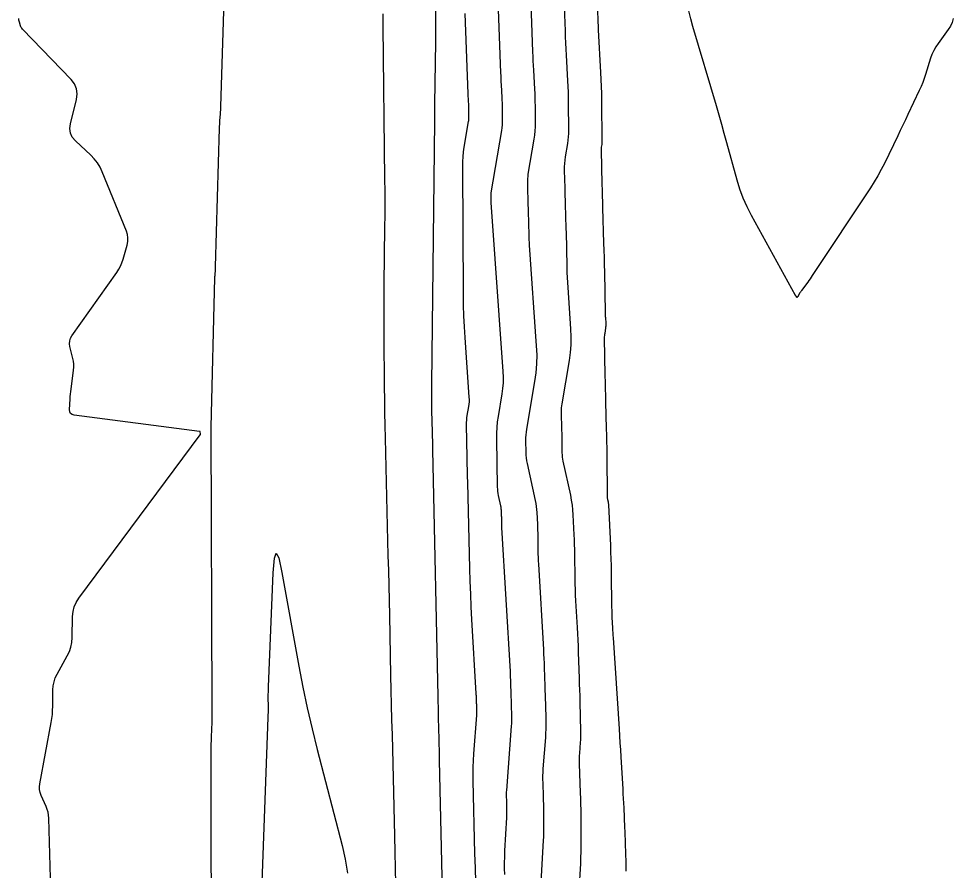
# Model space of a CAD drawing. Extents: x 1768942 to 1774819, y 723037 to 732099.
# Drawn here: x 1770470.4 to 1770547.8, y 730994.7 to 731065.2 of the extents above; entities that cross this region are included whole.
import ezdxf

# ---------------------------------------------------------------- set-up
doc = ezdxf.new("R2010")
doc.units = 0
doc.layers.add('R_Contours', color=7, linetype='Continuous')

msp = doc.modelspace()

# ---------------------------------------------------------------- linework, layer by layer
at = {"layer": 'R_Contours'}
for points in [[(1770509.844, 731074.296), (1770510.341, 731060.735), (1770510.351, 731060.485), (1770510.362, 731060.236), (1770510.374, 731059.986), (1770510.387, 731059.737), (1770510.444, 731058.696), (1770510.455, 731058.469), (1770510.464, 731058.241), (1770510.47, 731058.013), (1770510.474, 731057.785), (1770510.483, 731056.874), (1770510.48, 731056.647), (1770510.467, 731056.42), (1770510.445, 731056.194), (1770510.412, 731055.969), (1770509.536, 731050.802), (1770509.533, 731050.777), (1770509.53, 731050.753), (1770509.529, 731050.728), (1770509.529, 731050.704), (1770509.532, 731050.605), (1770509.533, 731050.556), (1770509.535, 731050.506), (1770509.539, 731050.36), (1770509.54, 731050.33), (1770509.541, 731050.3), (1770509.542, 731050.269), (1770509.542, 731050.239), (1770509.544, 731050.119), (1770509.545, 731050.088), (1770509.546, 731050.058), (1770509.548, 731050.028), (1770509.55, 731049.998), (1770510.542, 731036.013), (1770510.562, 731035.546), (1770510.553, 731035.08), (1770510.516, 731034.616), (1770510.452, 731034.153), (1770510.138, 731032.303), (1770510.071, 731031.839), (1770510.025, 731031.375), (1770510.001, 731030.908), (1770509.998, 731030.44), (1770510.07, 731026.446), (1770510.077, 731026.272), (1770510.093, 731026.1), (1770510.117, 731025.928), (1770510.15, 731025.757), (1770510.338, 731024.899), (1770510.354, 731024.816), (1770510.366, 731024.734), (1770510.376, 731024.651), (1770510.381, 731024.567), (1770510.397, 731024.231), (1770510.401, 731024.147), (1770510.404, 731024.064), (1770510.406, 731023.98), (1770510.408, 731023.896), (1770510.413, 731023.491), (1770510.414, 731023.396), (1770510.417, 731023.301), (1770510.421, 731023.205), (1770510.426, 731023.11), (1770511.124, 731011.176), (1770511.136, 731010.943), (1770511.148, 731010.71), (1770511.158, 731010.477), (1770511.166, 731010.244), (1770511.199, 731009.285), (1770511.206, 731009.065), (1770511.212, 731008.845), (1770511.218, 731008.625), (1770511.224, 731008.405), (1770511.246, 731007.525), (1770511.249, 731007.305), (1770511.246, 731007.085), (1770511.238, 731006.866), (1770511.224, 731006.646), (1770510.823, 731001.328), (1770510.816, 731001.218), (1770510.813, 731001.108), (1770510.812, 731000.998), (1770510.814, 731000.888), (1770510.83, 731000.448), (1770510.833, 731000.338), (1770510.836, 731000.228), (1770510.838, 731000.118), (1770510.839, 731000.008), (1770510.842, 730999.544), (1770510.841, 730999.43), (1770510.84, 730999.316), (1770510.836, 730999.202), (1770510.831, 730999.088), (1770510.68, 730996.349), (1770510.658, 730995.854), (1770510.649, 730995.359), (1770510.651, 730994.865), (1770510.665, 730994.37)], [(1770513.384, 730987.782), (1770513.902, 730997.189), (1770513.916, 730997.491), (1770513.926, 730997.793), (1770513.931, 730998.095), (1770513.932, 730998.398), (1770513.924, 730999.629), (1770513.921, 730999.921), (1770513.916, 731000.213), (1770513.909, 731000.505), (1770513.9, 731000.797), (1770513.859, 731001.965), (1770513.853, 731002.257), (1770513.855, 731002.549), (1770513.865, 731002.841), (1770513.882, 731003.132), (1770514.077, 731005.717), (1770514.099, 731006.07), (1770514.113, 731006.423), (1770514.117, 731006.777), (1770514.113, 731007.13), (1770514.078, 731008.546), (1770514.069, 731008.899), (1770514.059, 731009.253), (1770514.048, 731009.607), (1770514.037, 731009.96), (1770513.985, 731011.502), (1770513.971, 731011.877), (1770513.955, 731012.251), (1770513.937, 731012.626), (1770513.916, 731013), (1770513.503, 731020.071), (1770513.488, 731020.351), (1770513.477, 731020.631), (1770513.468, 731020.912), (1770513.463, 731021.192), (1770513.448, 731022.382), (1770513.444, 731022.629), (1770513.437, 731022.876), (1770513.429, 731023.123), (1770513.418, 731023.37), (1770513.371, 731024.357), (1770513.354, 731024.603), (1770513.327, 731024.847), (1770513.29, 731025.091), (1770513.242, 731025.333), (1770512.574, 731028.394), (1770512.529, 731028.627), (1770512.496, 731028.862), (1770512.474, 731029.099), (1770512.464, 731029.337), (1770512.447, 731030.29), (1770512.448, 731030.528), (1770512.46, 731030.766), (1770512.484, 731031.002), (1770512.518, 731031.238), (1770513.187, 731035.181), (1770513.289, 731035.918), (1770513.347, 731036.656), (1770513.361, 731037.397), (1770513.33, 731038.141), (1770512.738, 731046.486), (1770512.724, 731046.706), (1770512.713, 731046.925), (1770512.704, 731047.145), (1770512.699, 731047.365), (1770512.683, 731048.244), (1770512.678, 731048.464), (1770512.673, 731048.684), (1770512.667, 731048.904), (1770512.661, 731049.123), (1770512.627, 731050.191), (1770512.622, 731050.37), (1770512.617, 731050.55), (1770512.612, 731050.73), (1770512.607, 731050.91), (1770512.589, 731051.629), (1770512.588, 731051.809), (1770512.597, 731051.988), (1770512.614, 731052.166), (1770512.64, 731052.344), (1770513.131, 731055.242), (1770513.181, 731055.584), (1770513.216, 731055.927), (1770513.235, 731056.271), (1770513.239, 731056.616), (1770513.225, 731058), (1770513.22, 731058.346), (1770513.21, 731058.692), (1770513.197, 731059.038), (1770513.18, 731059.384), (1770513.093, 731060.965), (1770513.073, 731061.343), (1770513.055, 731061.722), (1770513.039, 731062.101), (1770513.024, 731062.48), (1770512.703, 731071.249)], [(1770487.487, 731068.525), (1770487.163, 731057.943), (1770487.157, 731057.795), (1770487.15, 731057.646), (1770487.141, 731057.498), (1770487.129, 731057.35), (1770487.081, 731056.757), (1770487.07, 731056.609), (1770487.061, 731056.461), (1770487.053, 731056.312), (1770487.048, 731056.164), (1770486.723, 731044.676), (1770486.72, 731044.6), (1770486.716, 731044.525), (1770486.712, 731044.45), (1770486.706, 731044.374), (1770486.683, 731044.073), (1770486.677, 731043.998), (1770486.673, 731043.923), (1770486.67, 731043.847), (1770486.667, 731043.772), (1770486.345, 731031.416), (1770486.344, 731031.391), (1770486.342, 731031.35), (1770486.342, 731031.333), (1770486.342, 731031.316), (1770486.446, 731008.199), (1770486.446, 731007.896), (1770486.443, 731007.594), (1770486.437, 731007.291), (1770486.428, 731006.989), (1770486.384, 731005.779), (1770486.375, 731005.477), (1770486.368, 731005.175), (1770486.364, 731004.872), (1770486.363, 731004.57), (1770486.381, 730984.447)], [(1770516.725, 730990.771), (1770516.974, 730995.289), (1770516.997, 730995.779), (1770517.013, 730996.27), (1770517.021, 730996.761), (1770517.022, 730997.252), (1770517.01, 730999.25), (1770517.005, 730999.724), (1770516.997, 731000.198), (1770516.985, 731000.673), (1770516.971, 731001.147), (1770516.886, 731003.547), (1770516.881, 731003.769), (1770516.883, 731003.99), (1770516.89, 731004.212), (1770516.904, 731004.433), (1770516.971, 731005.318), (1770516.984, 731005.54), (1770516.993, 731005.761), (1770516.996, 731005.983), (1770516.993, 731006.204), (1770516.931, 731008.686), (1770516.919, 731009.173), (1770516.905, 731009.661), (1770516.89, 731010.148), (1770516.875, 731010.636), (1770516.803, 731012.759), (1770516.784, 731013.276), (1770516.762, 731013.792), (1770516.737, 731014.308), (1770516.709, 731014.824), (1770516.58, 731017.032), (1770516.555, 731017.497), (1770516.536, 731017.962), (1770516.522, 731018.428), (1770516.513, 731018.893), (1770516.488, 731020.868), (1770516.481, 731021.278), (1770516.471, 731021.688), (1770516.457, 731022.098), (1770516.439, 731022.508), (1770516.361, 731024.146), (1770516.333, 731024.555), (1770516.288, 731024.961), (1770516.226, 731025.365), (1770516.147, 731025.767), (1770515.531, 731028.586), (1770515.498, 731028.761), (1770515.474, 731028.936), (1770515.458, 731029.112), (1770515.452, 731029.29), (1770515.444, 731030.026), (1770515.442, 731030.192), (1770515.439, 731030.357), (1770515.435, 731030.523), (1770515.431, 731030.688), (1770515.413, 731031.351), (1770515.409, 731031.516), (1770515.405, 731031.682), (1770515.401, 731031.848), (1770515.398, 731032.013), (1770515.386, 731032.685), (1770515.387, 731032.852), (1770515.396, 731033.018), (1770515.412, 731033.184), (1770515.436, 731033.349), (1770516.043, 731036.925), (1770516.133, 731037.577), (1770516.185, 731038.231), (1770516.197, 731038.886), (1770516.17, 731039.544), (1770515.926, 731042.975), (1770515.9, 731043.383), (1770515.879, 731043.792), (1770515.864, 731044.201), (1770515.853, 731044.611), (1770515.823, 731046.249), (1770515.815, 731046.658), (1770515.806, 731047.068), (1770515.795, 731047.477), (1770515.783, 731047.887), (1770515.72, 731049.875), (1770515.71, 731050.21), (1770515.7, 731050.545), (1770515.691, 731050.88), (1770515.682, 731051.215), (1770515.645, 731052.666), (1770515.645, 731052.945), (1770515.658, 731053.223), (1770515.685, 731053.5), (1770515.725, 731053.776), (1770515.911, 731054.879), (1770515.952, 731055.155), (1770515.98, 731055.432), (1770515.996, 731055.71), (1770515.999, 731055.989), (1770515.977, 731058.216), (1770515.969, 731058.68), (1770515.957, 731059.144), (1770515.939, 731059.608), (1770515.916, 731060.071), (1770515.8, 731062.192), (1770515.773, 731062.7), (1770515.749, 731063.208), (1770515.726, 731063.717), (1770515.707, 731064.225), (1770515.561, 731068.201)], [(1770501.674, 730993.568), (1770501.644, 730994.905), (1770501.613, 730996.242), (1770501.582, 730997.579), (1770501.382, 731005.943), (1770501.353, 731007.179), (1770501.325, 731008.415), (1770501.297, 731009.65), (1770501.27, 731010.886), (1770501.163, 731015.83), (1770501.136, 731017.065), (1770501.108, 731018.301), (1770501.079, 731019.537), (1770501.05, 731020.773), (1770500.816, 731030.495), (1770500.793, 731031.557), (1770500.773, 731032.619), (1770500.758, 731033.682), (1770500.746, 731034.744), (1770500.707, 731038.994), (1770500.7, 731040.057), (1770500.699, 731041.119), (1770500.703, 731042.182), (1770500.712, 731043.244), (1770500.767, 731047.953), (1770500.775, 731048.945), (1770500.778, 731049.938), (1770500.776, 731050.931), (1770500.768, 731051.923), (1770500.629, 731064.561), (1770500.621, 731065.61)], [(1770504.964, 731065.974), (1770504.961, 731065.088), (1770504.954, 731064.201), (1770504.942, 731063.315), (1770504.864, 731058.147), (1770504.863, 731058.073), (1770504.863, 731057.999), (1770504.863, 731057.925), (1770504.864, 731057.85), (1770504.873, 731057.003), (1770504.874, 731056.935), (1770504.874, 731056.868), (1770504.873, 731056.801), (1770504.873, 731056.734), (1770504.622, 731034.956), (1770504.62, 731034.706), (1770504.619, 731034.457), (1770504.619, 731034.207), (1770504.621, 731033.958), (1770504.63, 731032.959), (1770504.633, 731032.71), (1770504.636, 731032.46), (1770504.641, 731032.211), (1770504.646, 731031.961), (1770504.695, 731029.938), (1770504.705, 731029.518), (1770504.715, 731029.097), (1770504.724, 731028.677), (1770504.733, 731028.256), (1770505.147, 731009.121), (1770505.157, 731008.679), (1770505.167, 731008.237), (1770505.177, 731007.795), (1770505.187, 731007.353), (1770505.229, 731005.586), (1770505.24, 731005.144), (1770505.25, 731004.702), (1770505.26, 731004.26), (1770505.27, 731003.818), (1770505.687, 730984.56)], [(1770508.291, 730993.75), (1770508.254, 730994.937), (1770508.222, 730996.124), (1770508.073, 731002.126), (1770508.066, 731002.689), (1770508.073, 731003.251), (1770508.094, 731003.814), (1770508.129, 731004.376), (1770508.37, 731007.575), (1770508.376, 731007.661), (1770508.379, 731007.747), (1770508.38, 731007.834), (1770508.379, 731007.92), (1770508.371, 731008.265), (1770508.368, 731008.351), (1770508.366, 731008.438), (1770508.363, 731008.524), (1770508.361, 731008.61), (1770508.348, 731008.986), (1770508.345, 731009.078), (1770508.341, 731009.169), (1770508.336, 731009.261), (1770508.331, 731009.352), (1770507.972, 731015.489), (1770507.915, 731016.543), (1770507.867, 731017.597), (1770507.828, 731018.651), (1770507.798, 731019.706), (1770507.624, 731026.829), (1770507.612, 731027.344), (1770507.6, 731027.86), (1770507.59, 731028.376), (1770507.58, 731028.892), (1770507.532, 731031.604), (1770507.533, 731031.796), (1770507.542, 731031.987), (1770507.561, 731032.177), (1770507.589, 731032.367), (1770507.717, 731033.124), (1770507.744, 731033.314), (1770507.759, 731033.504), (1770507.762, 731033.695), (1770507.754, 731033.886), (1770507.403, 731038.832), (1770507.347, 731039.721), (1770507.306, 731040.61), (1770507.279, 731041.5), (1770507.267, 731042.39), (1770507.206, 731053.007), (1770507.212, 731053.401), (1770507.235, 731053.794), (1770507.276, 731054.186), (1770507.333, 731054.576), (1770507.693, 731056.696), (1770507.708, 731056.805), (1770507.719, 731056.913), (1770507.726, 731057.022), (1770507.727, 731057.132), (1770507.722, 731057.57), (1770507.721, 731057.68), (1770507.718, 731057.79), (1770507.714, 731057.899), (1770507.708, 731058.009), (1770507.681, 731058.509), (1770507.674, 731058.629), (1770507.669, 731058.749), (1770507.663, 731058.869), (1770507.659, 731058.989), (1770507.415, 731065.645)], [(1770520.754, 730994.656), (1770520.746, 730994.9), (1770520.739, 730995.144), (1770520.732, 730995.387), (1770520.693, 730996.93), (1770520.683, 730997.268), (1770520.671, 730997.607), (1770520.658, 730997.945), (1770520.642, 730998.283), (1770520.563, 730999.903), (1770520.544, 731000.285), (1770520.524, 731000.668), (1770520.503, 731001.05), (1770520.482, 731001.433), (1770520.325, 731004.133), (1770520.291, 731004.711), (1770520.256, 731005.288), (1770520.22, 731005.866), (1770520.182, 731006.443), (1770519.686, 731013.981), (1770519.673, 731014.188), (1770519.66, 731014.396), (1770519.648, 731014.603), (1770519.637, 731014.81), (1770519.593, 731015.64), (1770519.583, 731015.848), (1770519.575, 731016.056), (1770519.569, 731016.263), (1770519.565, 731016.471), (1770519.528, 731019.39), (1770519.519, 731019.945), (1770519.504, 731020.501), (1770519.485, 731021.056), (1770519.461, 731021.611), (1770519.301, 731024.972), (1770519.297, 731025.026), (1770519.291, 731025.08), (1770519.283, 731025.134), (1770519.273, 731025.188), (1770519.226, 731025.401), (1770519.216, 731025.455), (1770519.208, 731025.509), (1770519.203, 731025.563), (1770519.201, 731025.618), (1770519.164, 731029.114), (1770519.157, 731029.661), (1770519.148, 731030.208), (1770519.136, 731030.755), (1770519.123, 731031.302), (1770519.063, 731033.489), (1770519.048, 731034.036), (1770519.035, 731034.583), (1770519.024, 731035.13), (1770519.013, 731035.677), (1770518.958, 731038.796), (1770518.959, 731038.898), (1770518.964, 731038.999), (1770518.974, 731039.1), (1770518.989, 731039.2), (1770519.057, 731039.601), (1770519.071, 731039.701), (1770519.079, 731039.802), (1770519.08, 731039.903), (1770519.076, 731040.004), (1770519.045, 731040.444), (1770519.038, 731040.551), (1770519.033, 731040.659), (1770519.029, 731040.766), (1770519.026, 731040.873), (1770518.964, 731044.254), (1770518.952, 731044.853), (1770518.938, 731045.452), (1770518.922, 731046.051), (1770518.904, 731046.65), (1770518.813, 731049.559), (1770518.798, 731050.049), (1770518.784, 731050.539), (1770518.77, 731051.03), (1770518.758, 731051.52), (1770518.686, 731054.34), (1770518.686, 731054.401), (1770518.689, 731054.46), (1770518.694, 731054.52), (1770518.703, 731054.58), (1770518.743, 731054.817), (1770518.752, 731054.877), (1770518.758, 731054.936), (1770518.761, 731054.996), (1770518.762, 731055.056), (1770518.728, 731058.431), (1770518.719, 731059.013), (1770518.703, 731059.595), (1770518.681, 731060.177), (1770518.652, 731060.759), (1770518.457, 731064.305), (1770518.447, 731064.5), (1770518.438, 731064.694), (1770518.429, 731064.889), (1770518.422, 731065.084), (1770518.393, 731065.863)], [(1770547.826, 731065.237), (1770547.731, 731064.911), (1770547.59, 731064.602), (1770547.404, 731064.31), (1770546.565, 731063.177), (1770546.369, 731062.887), (1770546.2, 731062.584), (1770546.056, 731062.268), (1770545.939, 731061.938), (1770545.522, 731060.594), (1770545.412, 731060.26), (1770545.291, 731059.93), (1770545.157, 731059.606), (1770545.012, 731059.285), (1770544.063, 731057.288), (1770543.854, 731056.849), (1770543.644, 731056.41), (1770543.434, 731055.972), (1770543.223, 731055.535), (1770542.117, 731053.245), (1770541.854, 731052.723), (1770541.573, 731052.21), (1770541.275, 731051.707), (1770540.96, 731051.214), (1770536.145, 731043.952), (1770536.054, 731043.817), (1770535.962, 731043.682), (1770535.868, 731043.549), (1770535.772, 731043.417), (1770535.266, 731042.728), (1770535.231, 731042.678), (1770535.196, 731042.627), (1770535.163, 731042.576), (1770535.13, 731042.523), (1770534.952, 731042.226), (1770534.946, 731042.216), (1770534.94, 731042.207), (1770534.934, 731042.198), (1770534.928, 731042.19), (1770534.902, 731042.155), (1770534.896, 731042.148), (1770534.89, 731042.146), (1770534.884, 731042.149), (1770534.878, 731042.155), (1770534.818, 731042.245), (1770534.806, 731042.263), (1770534.794, 731042.281), (1770534.783, 731042.299), (1770534.773, 731042.318), (1770531.121, 731048.932), (1770530.757, 731049.638), (1770530.437, 731050.362), (1770530.161, 731051.103), (1770529.928, 731051.863), (1770529.081, 731054.934), (1770528.868, 731055.702), (1770528.651, 731056.468), (1770528.431, 731057.234), (1770528.207, 731057.998), (1770526.271, 731064.564), (1770526.091, 731065.215), (1770525.933, 731065.87)], [(1770473.068, 730994.087), (1770472.937, 730999.03), (1770472.918, 730999.281), (1770472.875, 730999.527), (1770472.808, 730999.768), (1770472.716, 731000.002), (1770472.3, 731000.93), (1770472.215, 731001.164), (1770472.168, 731001.403), (1770472.158, 731001.646), (1770472.186, 731001.894), (1770473.136, 731006.951), (1770473.192, 731007.288), (1770473.233, 731007.626), (1770473.259, 731007.965), (1770473.27, 731008.306), (1770473.285, 731009.672), (1770473.309, 731010.009), (1770473.374, 731010.334), (1770473.479, 731010.649), (1770473.625, 731010.953), (1770474.471, 731012.478), (1770474.644, 731012.838), (1770474.769, 731013.211), (1770474.847, 731013.596), (1770474.878, 731013.995), (1770474.908, 731015.724), (1770474.946, 731016.137), (1770475.046, 731016.529), (1770475.206, 731016.899), (1770475.428, 731017.25), (1770485.472, 731030.772), (1770485.487, 731030.796), (1770485.497, 731030.821), (1770485.501, 731030.848), (1770485.499, 731030.877), (1770485.484, 731030.992), (1770485.477, 731031.018), (1770485.464, 731031.038), (1770485.444, 731031.051), (1770485.418, 731031.058), (1770475.049, 731032.395), (1770474.867, 731032.446), (1770474.74, 731032.542), (1770474.668, 731032.685), (1770474.652, 731032.873), (1770474.699, 731033.721), (1770474.713, 731033.933), (1770474.731, 731034.144), (1770474.753, 731034.355), (1770474.78, 731034.565), (1770474.991, 731036.12), (1770475.013, 731036.368), (1770475.011, 731036.615), (1770474.985, 731036.86), (1770474.936, 731037.104), (1770474.69, 731038.078), (1770474.654, 731038.317), (1770474.67, 731038.546), (1770474.738, 731038.765), (1770474.857, 731038.975), (1770478.573, 731044.223), (1770478.738, 731044.478), (1770478.879, 731044.743), (1770478.997, 731045.021), (1770479.092, 731045.309), (1770479.423, 731046.484), (1770479.481, 731046.777), (1770479.49, 731047.067), (1770479.449, 731047.354), (1770479.359, 731047.638), (1770477.367, 731052.549), (1770477.186, 731052.934), (1770476.966, 731053.293), (1770476.708, 731053.625), (1770476.412, 731053.931), (1770475.149, 731055.1), (1770474.886, 731055.408), (1770474.727, 731055.747), (1770474.674, 731056.118), (1770474.724, 731056.52), (1770475.222, 731058.531), (1770475.282, 731058.99), (1770475.228, 731059.419), (1770475.06, 731059.817), (1770474.778, 731060.184), (1770470.749, 731064.365), (1770470.698, 731064.425), (1770470.655, 731064.489), (1770470.62, 731064.557), (1770470.593, 731064.631), (1770470.502, 731064.934), (1770470.481, 731065.011), (1770470.465, 731065.088), (1770470.454, 731065.165), (1770470.447, 731065.244)], [(1770490.425, 730988.425), (1770491.106, 731007.377), (1770491.112, 731007.589), (1770491.117, 731007.801), (1770491.119, 731008.013), (1770491.119, 731008.225), (1770491.115, 731009.074), (1770491.115, 731009.286), (1770491.118, 731009.498), (1770491.123, 731009.71), (1770491.131, 731009.922), (1770491.518, 731019.337), (1770491.614, 731020.569), (1770491.765, 731020.989), (1770491.973, 731020.594), (1770492.238, 731019.386), (1770493.644, 731011.616), (1770493.974, 731009.886), (1770494.336, 731008.162), (1770494.731, 731006.446), (1770495.158, 731004.737), (1770497.225, 730996.778), (1770497.487, 730995.636), (1770497.682, 730994.485)]]:
    msp.add_lwpolyline(points, dxfattribs=at)

doc.saveas('drawing.dxf')
